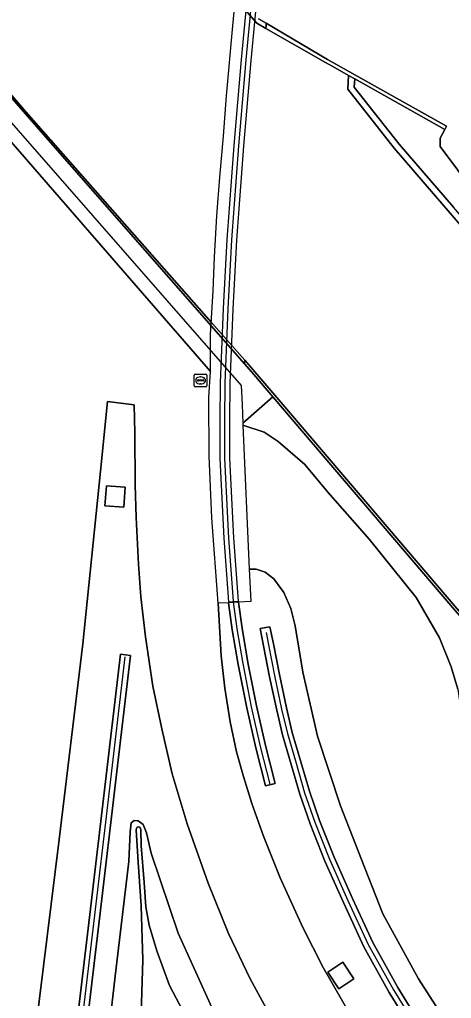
# Model space of a CAD drawing. Extents: x 157445 to 158888, y 383061 to 384688.
# Drawn here: x 157754.6 to 157789, y 383320.3 to 383398.3 of the extents above; entities that cross this region are included whole.
import ezdxf

# ---------------------------------------------------------------- set-up
doc = ezdxf.new("R2010")
doc.units = 0
for name, color, linetype in [('IMGEO_Berm_groen', 7, 'Continuous'), ('IMGEO_Geluidsscherm', 7, 'Continuous'), ('IMGEO_Grasland_overig', 7, 'Continuous'), ('IMGEO_Groenvoorziening', 7, 'Continuous'), ('IMGEO_Kademuur', 7, 'Continuous'), ('IMGEO_Kolk', 7, 'Continuous'), ('IMGEO_Muur', 7, 'Continuous'), ('IMGEO_Rijbaan_autoweg', 7, 'Continuous'), ('IMGEO_Terreindeel_gesloten', 7, 'Continuous'), ('IMGEO_Waterloop', 7, 'Continuous')]:
    doc.layers.add(name, color=color, linetype=linetype)

msp = doc.modelspace()

# ---------------------------------------------------------------- linework, layer by layer
at = {"layer": 'IMGEO_Berm_groen'}
for points in [[(157775.387, 383317.427), (157772.979, 383321.863), (157771.261, 383325.49), (157769.645, 383329.495), (157767.956, 383334.242), (157766.768, 383338.212), (157765.944, 383341.799), (157765.233, 383345.217), (157764.646, 383349.147), (157764.279, 383352.328), (157764.084, 383354.93), (157763.893, 383358.652), (157763.818, 383361.246), (157763.794, 383365.401), (157763.722, 383367.622), (157761.619, 383367.902), (157761.039, 383362.335), (157759.649, 383348.58), (157757.755, 383332.991), (157755.873, 383317.723)], [(157788.861, 383318.033), (157786.388, 383321.871), (157783.552, 383327.06), (157781.868, 383331.389), (157780.186, 383335.667), (157778.345, 383341.229), (157777.184, 383346.314), (157776.565, 383350.007), (157776.225, 383351.409), (157775.663, 383352.675), (157774.881, 383353.753), (157774.174, 383354.304), (157773.455, 383354.525), (157772.912, 383354.535), (157773.026, 383351.954), (157772.053, 383351.901), (157772.334, 383349.83), (157772.807, 383347.091), (157773.487, 383343.65), (157774.205, 383340.488), (157774.971, 383337.444), (157774.195, 383337.249), (157773.427, 383340.302), (157772.704, 383343.484), (157772.02, 383346.946), (157771.543, 383349.708), (157771.252, 383351.857), (157770.419, 383351.811), (157770.658, 383347.612), (157770.959, 383345.042), (157771.384, 383342.356), (157771.889, 383339.968), (157772.455, 383338.008), (157773.123, 383335.866), (157774.051, 383333.243), (157775.37, 383329.932), (157777.17, 383325.975), (157778.803, 383322.784), (157781.17, 383318.653)], [(157786.529, 383316.79), (157784.062, 383320.783), (157782.036, 383324.423), (157780.415, 383327.948), (157778.936, 383331.266), (157777.766, 383334.225), (157776.942, 383336.586), (157776.251, 383338.953), (157775.561, 383341.32), (157775.1, 383343.298), (157774.529, 383345.963), (157774.048, 383348.42), (157773.774, 383349.793), (157774.558, 383349.949), (157774.833, 383348.575), (157775.313, 383346.124), (157775.881, 383343.472), (157776.335, 383341.523), (157777.019, 383339.177), (157777.704, 383336.83), (157778.516, 383334.504), (157779.674, 383331.576), (157781.143, 383328.278), (157782.75, 383324.785), (157784.752, 383321.188), (157787.209, 383317.211)], [(157758.009, 383308.428), (157760.255, 383327.456), (157762.647, 383347.756), (157763.441, 383347.662), (157761.05, 383327.363), (157758.804, 383308.334)], [(157761.336, 383314.47), (157762.211, 383322.088), (157763.312, 383331.221), (157763.42, 383333.597), (157763.496, 383334.306), (157763.727, 383334.503), (157764.061, 383334.465), (157764.446, 383334.189), (157764.729, 383333.522), (157765.094, 383331.9), (157767.241, 383325.508), (157770.047, 383319.304)]]:
    msp.add_lwpolyline(points, dxfattribs=at)
for points in [[(157763.019, 383361.081), (157762.906, 383359.466), (157761.407, 383359.571), (157761.521, 383361.186)], [(157781.244, 383321.872), (157780.045, 383321.085), (157779.168, 383322.42), (157780.367, 383323.207)]]:
    msp.add_lwpolyline(points, close=True, dxfattribs=at)
at = {"layer": 'IMGEO_Geluidsscherm'}
for points in [[(157771.643, 383351.975), (157771.292, 383357.017), (157770.96, 383363.366), (157770.951, 383366.414), (157770.997, 383369.369), (157771.215, 383375.292), (157771.528, 383380.79), (157772.082, 383388.274), (157772.664, 383395.128), (157773.508, 383404.073), (157774.069, 383410.588)], [(157774.568, 383337.404), (157773.816, 383340.395), (157773.096, 383343.567), (157772.413, 383347.018), (157771.939, 383349.769), (157771.646, 383351.929)], [(157774.244, 383349.479), (157774.44, 383348.497), (157774.921, 383346.044), (157775.491, 383343.385), (157775.948, 383341.422), (157776.635, 383339.065), (157777.323, 383336.708), (157778.141, 383334.364), (157779.305, 383331.421), (157780.779, 383328.113), (157782.393, 383324.604), (157784.407, 383320.986), (157786.869, 383317), (157789.072, 383313.458), (157790.797, 383310.99), (157793.54, 383307.283), (157795.401, 383304.868), (157798.329, 383301.245), (157801.569, 383297.233), (157805.366, 383292.586), (157809.034, 383288.44)], [(157761.578, 383335.262), (157763.025, 383347.548)], [(157756.352, 383291.335), (157758.407, 383308.381), (157760.652, 383327.409), (157761.578, 383335.262)]]:
    msp.add_lwpolyline(points, dxfattribs=at)
at = {"layer": 'IMGEO_Grasland_overig'}
for points in [[(157789.536, 383344.962), (157789.002, 383346.735), (157788.065, 383349.047), (157786.201, 383352.28), (157782.48, 383356.898), (157779.175, 383360.674), (157777.331, 383362.87), (157775.201, 383364.699), (157774.104, 383365.46), (157772.404, 383366.024), (157772.912, 383354.535), (157773.455, 383354.525), (157774.174, 383354.304), (157774.881, 383353.753), (157775.663, 383352.675), (157776.225, 383351.409), (157776.565, 383350.007), (157777.184, 383346.314), (157778.345, 383341.229), (157780.186, 383335.667), (157781.868, 383331.389), (157783.552, 383327.06), (157786.388, 383321.871), (157788.861, 383318.033)], [(157770.047, 383319.304), (157767.241, 383325.508), (157765.094, 383331.9), (157764.729, 383333.522), (157764.446, 383334.189), (157764.061, 383334.465), (157763.727, 383334.503), (157763.496, 383334.306), (157763.42, 383333.597), (157763.312, 383331.221), (157762.211, 383322.088), (157761.336, 383314.47)], [(157768.903, 383316.856), (157766.547, 383321.334), (157765.545, 383324.114), (157764.935, 383326.165), (157764.671, 383327.618), (157764.545, 383329.558), (157764.282, 383332.476), (157764.265, 383333.768), (157764.19, 383333.964), (157764.042, 383333.998), (157763.938, 383333.94), (157763.893, 383333.751), (157764.06, 383331.175), (157764.294, 383327.708), (157764.432, 383323.385), (157764.275, 383318.197)], [(157764.275, 383318.197), (157764.432, 383323.385), (157764.294, 383327.708), (157764.06, 383331.175), (157763.893, 383333.751), (157763.938, 383333.94), (157764.042, 383333.998), (157764.19, 383333.964), (157764.265, 383333.768), (157764.282, 383332.476), (157764.545, 383329.558), (157764.671, 383327.618), (157764.935, 383326.165), (157765.545, 383324.114), (157766.547, 383321.334), (157768.903, 383316.856)]]:
    msp.add_lwpolyline(points, dxfattribs=at)
at = {"layer": 'IMGEO_Groenvoorziening'}
for points in [[(157773.651, 383398.4), (157774.266, 383398.049), (157779.139, 383395.152), (157788.63, 383389.851), (157788.491, 383389.582), (157788.135, 383388.897), (157788.138, 383388.239), (157790.857, 383384.564), (157798.024, 383376.429), (157808.496, 383367.377), (157809.454, 383365.749), (157810.105, 383364.184), (157813.418, 383359.649), (157819.505, 383352.478), (157823.46, 383348.301), (157828.189, 383343.803), (157837.43, 383333.25)], [(157790.857, 383384.564), (157788.138, 383388.239), (157788.135, 383388.897), (157788.491, 383389.582), (157781.316, 383393.616), (157781.274, 383392.951), (157784.853, 383388.417), (157789.185, 383383.381)], [(157817.527, 383315.516), (157810.004, 383324.268), (157806.426, 383328.488), (157799.512, 383339.494), (157789.139, 383351.46), (157774.798, 383368.262), (157772.398, 383366.162), (157772.404, 383366.024), (157774.104, 383365.46), (157775.201, 383364.699), (157777.331, 383362.87), (157779.175, 383360.674), (157782.48, 383356.898), (157786.201, 383352.28), (157788.065, 383349.047), (157789.002, 383346.735), (157789.536, 383344.962), (157789.939, 383342.146), (157791.095, 383337.186), (157792.495, 383332.997), (157795.146, 383326.838), (157799.384, 383319.712)]]:
    msp.add_lwpolyline(points, dxfattribs=at)
at = {"layer": 'IMGEO_Kademuur'}
for points in [[(157748.853, 383401.036), (157748.525, 383398.313), (157748.743, 383398.051), (157756.702, 383388.97), (157772.538, 383370.901), (157772.556, 383371.182), (157769.879, 383374.219), (157755.09, 383390.989), (157752.395, 383394.117), (157751.513, 383395.14), (157751.215, 383395.486), (157748.678, 383398.425)], [(157771.803, 383400.021), (157773.504, 383398.065), (157774.24, 383397.644), (157774.253, 383397.849), (157774.266, 383398.049), (157773.651, 383398.4)], [(157840.418, 383289.576), (157826.516, 383305.765), (157817.678, 383315.648), (157810.156, 383324.398), (157806.588, 383328.606), (157799.673, 383339.613), (157789.29, 383351.59), (157775.585, 383367.651), (157772.556, 383371.182), (157772.538, 383370.901), (157772.565, 383370.87), (157773.275, 383370.041), (157774.798, 383368.262), (157789.139, 383351.46), (157799.512, 383339.494), (157806.426, 383328.488), (157810.004, 383324.268), (157817.527, 383315.516), (157826.366, 383305.633), (157840.266, 383289.445)]]:
    msp.add_lwpolyline(points, dxfattribs=at)
for points in [[(157774.266, 383398.049), (157774.253, 383397.849), (157774.24, 383397.644), (157778.977, 383394.927), (157779.578, 383394.593), (157780.832, 383393.888), (157781.316, 383393.616), (157788.491, 383389.582), (157788.63, 383389.851), (157779.139, 383395.152)], [(157781.274, 383392.951), (157781.316, 383393.616), (157780.832, 383393.888), (157780.763, 383392.791), (157784.467, 383388.099), (157791.545, 383379.87), (157791.924, 383380.196), (157790.481, 383381.874), (157789.185, 383383.381), (157784.853, 383388.417)]]:
    msp.add_lwpolyline(points, close=True, dxfattribs=at)
at = {"layer": 'IMGEO_Kolk'}
for p, q in [((157768.528, 383369.155), (157768.528, 383370.007)), ((157768.603, 383370.081), (157769.455, 383370.081)), ((157768.787, 383369.575), (157768.787, 383369.587)), ((157769.225, 383369.538), (157768.827, 383369.538)), ((157768.83, 383369.624), (157769.228, 383369.624)), ((157769.016, 383369.861), (157769.041, 383369.861)), ((157769.271, 383369.587), (157769.271, 383369.575)), ((157769.529, 383370.007), (157769.529, 383369.155)), ((157769.455, 383369.081), (157768.603, 383369.081)), ((157769.039, 383369.301), (157769.014, 383369.301))]:
    msp.add_line(p, q, dxfattribs=at)
for points in [[(157768.528, 383369.155), (157768.528, 383370.007)], [(157768.603, 383370.081), (157769.455, 383370.081)], [(157769.529, 383370.007), (157769.529, 383369.155)], [(157769.455, 383369.081), (157768.603, 383369.081)]]:
    msp.add_lwpolyline(points, dxfattribs=at)
for centre, radius, start, end in [((157768.605, 383370.005), 0.0765, 91.55205, 178.44795), ((157768.605, 383370.005), 0.0765, 91.55205, 178.44795), ((157768.827, 383369.584), 0.0403, 85.87752, 175.75265), ((157768.824, 383369.574), 0.0366, 178.93798, 274.71019), ((157769.228, 383369.581), 0.043, 264.86636, 352.45326), ((157769.232, 383369.586), 0.0386, 1.73085, 96.63898), ((157769.453, 383370.005), 0.0765, 1.55205, 88.44795), ((157769.453, 383370.005), 0.0765, 1.55205, 88.44795), ((157768.605, 383369.157), 0.0765, 181.55205, 268.44795), ((157768.605, 383369.157), 0.0765, 181.55205, 268.44795), ((157769.453, 383369.157), 0.0765, 271.55205, 358.44795), ((157769.453, 383369.157), 0.0765, 271.55205, 358.44795)]:
    msp.add_arc(centre, radius, start, end, dxfattribs=at)
for centre, major_axis, ratio, start_param, end_param in [((157769.015, 383369.581), (-0.387, 0.002), 0.722429, 4.712389, 7.853982), ((157769.04, 383369.581), (-0.39, 0.002), 0.717154, 1.570796, 4.712389)]:
    msp.add_ellipse(centre, major_axis=major_axis, ratio=ratio, start_param=start_param, end_param=end_param, dxfattribs=at)
at = {"layer": 'IMGEO_Muur'}
for points in [[(157771.243, 383351.922), (157772.041, 383351.977), (157771.691, 383357.041), (157771.36, 383363.377), (157771.351, 383366.412), (157771.397, 383369.358), (157771.615, 383375.273), (157771.927, 383380.763), (157772.481, 383388.242), (157773.063, 383395.092), (157773.907, 383404.037), (157774.469, 383410.573), (157773.673, 383410.648), (157773.11, 383404.108), (157772.266, 383395.164), (157771.683, 383388.305), (157771.129, 383380.816), (157770.816, 383375.311), (157770.597, 383369.379), (157770.551, 383366.417), (157770.56, 383363.355), (157770.892, 383356.993)], [(157774.195, 383337.249), (157774.971, 383337.444), (157774.205, 383340.488), (157773.487, 383343.65), (157772.807, 383347.091), (157772.334, 383349.83), (157772.053, 383351.901), (157771.252, 383351.857), (157771.543, 383349.708), (157772.02, 383346.946), (157772.704, 383343.484), (157773.427, 383340.302)], [(157756.749, 383291.287), (157758.804, 383308.334), (157761.05, 383327.363), (157763.441, 383347.662), (157762.647, 383347.756), (157760.255, 383327.456), (157758.009, 383308.428), (157755.955, 383291.383)]]:
    msp.add_lwpolyline(points, close=True, dxfattribs=at)
msp.add_lwpolyline([(157787.209, 383317.211), (157784.752, 383321.188), (157782.75, 383324.785), (157781.143, 383328.278), (157779.674, 383331.576), (157778.516, 383334.504), (157777.704, 383336.83), (157777.019, 383339.177), (157776.335, 383341.523), (157775.881, 383343.472), (157775.313, 383346.124), (157774.833, 383348.575), (157774.558, 383349.949), (157773.774, 383349.793), (157774.048, 383348.42), (157774.529, 383345.963), (157775.1, 383343.298), (157775.561, 383341.32), (157776.251, 383338.953), (157776.942, 383336.586), (157777.766, 383334.225), (157778.936, 383331.266), (157780.415, 383327.948), (157782.036, 383324.423), (157784.062, 383320.783), (157786.529, 383316.79)], dxfattribs=at)
at = {"layer": 'IMGEO_Rijbaan_autoweg'}
msp.add_lwpolyline([(157772.157, 383403.683), (157755.728, 383422.501), (157754.712, 383413.966), (157753.459, 383403.384), (157751.957, 383390.834), (157769.824, 383370.301), (157769.822, 383373.234), (157770.023, 383376.709), (157770.131, 383379.422), (157770.315, 383382.694), (157770.557, 383385.792), (157770.844, 383389.044), (157771.106, 383392.27), (157771.593, 383397.858)], close=True, dxfattribs=at)
for points in [[(157781.17, 383318.653), (157778.803, 383322.784), (157777.17, 383325.975), (157775.37, 383329.932), (157774.051, 383333.243), (157773.123, 383335.866), (157772.455, 383338.008), (157771.889, 383339.968), (157771.384, 383342.356), (157770.959, 383345.042), (157770.658, 383347.612), (157770.419, 383351.811), (157769.923, 383358.628), (157769.706, 383363.54), (157769.694, 383368.21), (157769.824, 383370.301), (157751.957, 383390.834)], [(157755.873, 383317.723), (157757.755, 383332.991), (157759.649, 383348.58), (157761.039, 383362.335), (157761.619, 383367.902), (157763.722, 383367.622), (157763.794, 383365.401), (157763.818, 383361.246), (157763.893, 383358.652), (157764.084, 383354.93), (157764.279, 383352.328), (157764.646, 383349.147), (157765.233, 383345.217), (157765.944, 383341.799), (157766.768, 383338.212), (157767.956, 383334.242), (157769.645, 383329.495), (157771.261, 383325.49), (157772.979, 383321.863), (157775.387, 383317.427)]]:
    msp.add_lwpolyline(points, dxfattribs=at)
at = {"layer": 'IMGEO_Terreindeel_gesloten'}
for points in [[(157748.743, 383398.051), (157748.545, 383396.268), (157772.265, 383369.162), (157772.332, 383367.659), (157772.398, 383366.162), (157774.798, 383368.262), (157773.275, 383370.041), (157772.565, 383370.87), (157772.538, 383370.901), (157756.702, 383388.97)], [(157763.019, 383361.081), (157761.521, 383361.186), (157761.407, 383359.571), (157762.906, 383359.466)], [(157781.244, 383321.872), (157780.367, 383323.207), (157779.168, 383322.42), (157780.045, 383321.085)]]:
    msp.add_lwpolyline(points, close=True, dxfattribs=at)
at = {"layer": 'IMGEO_Waterloop'}
for points in [[(157791.545, 383379.87), (157784.467, 383388.099), (157780.763, 383392.791), (157780.832, 383393.888), (157779.578, 383394.593), (157778.977, 383394.927), (157774.24, 383397.644), (157773.504, 383398.065), (157771.803, 383400.021)], [(157748.678, 383398.425), (157751.215, 383395.486), (157751.513, 383395.14), (157752.395, 383394.117), (157755.09, 383390.989), (157769.879, 383374.219), (157772.556, 383371.182), (157775.585, 383367.651), (157789.29, 383351.59), (157799.673, 383339.613), (157806.588, 383328.606), (157810.156, 383324.398), (157817.678, 383315.648)]]:
    msp.add_lwpolyline(points, dxfattribs=at)

doc.saveas('drawing.dxf')
